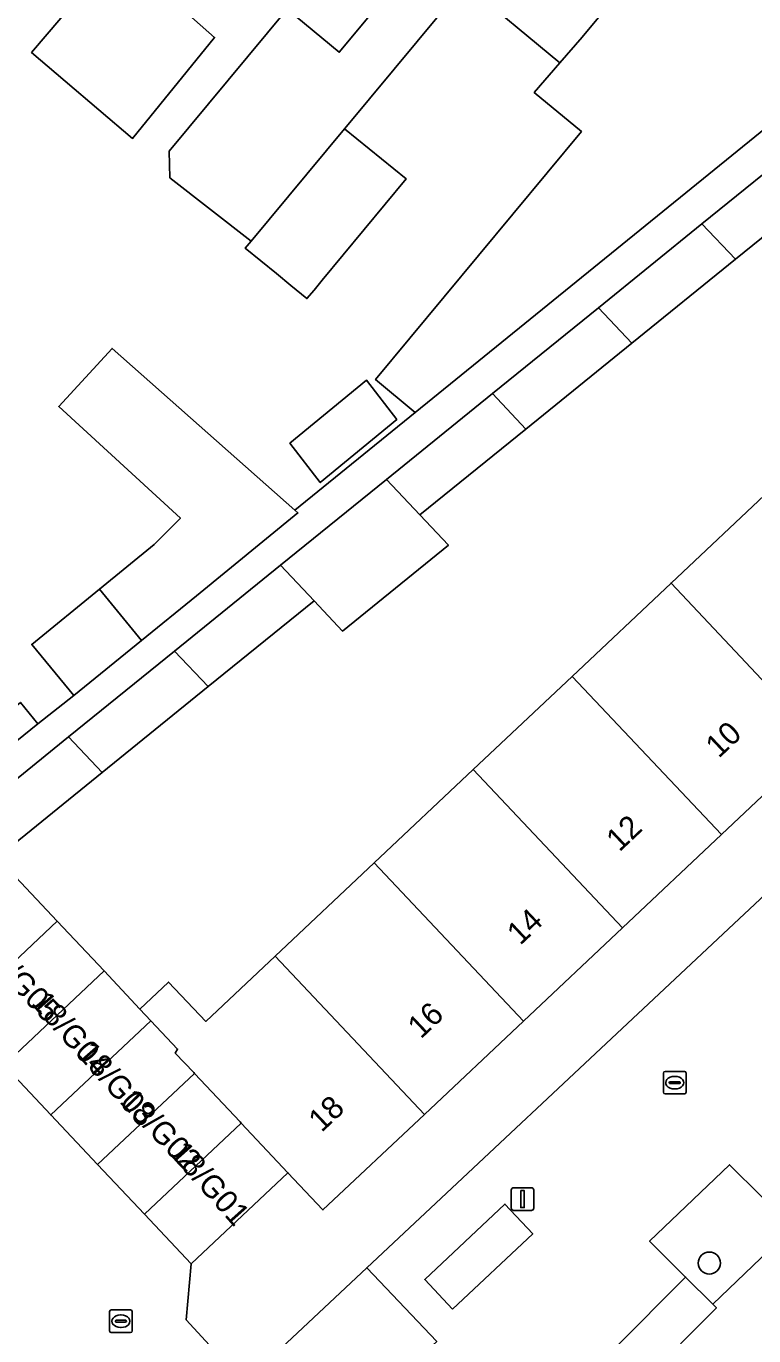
# Model space of a CAD drawing. Extents: x 161881 to 162523, y 381678 to 382381.
# Drawn here: x 162377 to 162409.2, y 381839.2 to 381897.2 of the extents above; entities that cross this region are included whole.
import ezdxf

# ---------------------------------------------------------------- set-up
doc = ezdxf.new("R2010")
doc.units = 0
for name, color, linetype in [('IMGEO_Boom', 7, 'Continuous'), ('IMGEO_Erf', 7, 'Continuous'), ('IMGEO_Groenvoorziening', 7, 'Continuous'), ('IMGEO_Kolk', 7, 'Continuous'), ('IMGEO_Lichtmast', 7, 'Continuous'), ('IMGEO_Pand', 7, 'Continuous'), ('IMGEO_Pand_nummerreeks', 7, 'Continuous'), ('IMGEO_Parkeervlak_open', 7, 'Continuous'), ('IMGEO_Rijbaan_lokaal_open', 7, 'Continuous'), ('IMGEO_Voetpad_open', 7, 'Continuous')]:
    doc.layers.add(name, color=color, linetype=linetype)

msp = doc.modelspace()

# ---------------------------------------------------------------- linework, layer by layer
at = {"layer": 'IMGEO_Boom'}
msp.add_circle((162407.229, 381842.384), 0.489, dxfattribs=at)
at = {"layer": 'IMGEO_Erf'}
for points in [[(162376.709, 381867.214), (162377.479, 381866.261), (162379.079, 381867.516), (162377.213, 381869.787), (162380.209, 381872.231), (162382.638, 381874.212), (162383.799, 381875.372), (162378.411, 381880.322), (162380.771, 381882.891), (162388.867, 381875.731), (162394.198, 381880.059), (162392.445, 381881.515), (162401.564, 381892.497), (162399.473, 381894.233), (162400.608, 381895.546), (162396.401, 381899.041), (162391.15, 381892.722), (162391.07, 381892.625), (162393.806, 381890.398), (162390.084, 381885.919), (162389.718, 381885.478), (162389.405, 381885.102), (162388.692, 381885.683), (162388.05, 381886.205), (162386.668, 381887.33), (162386.932, 381887.647), (162383.334, 381890.448), (162383.306, 381891.633), (162388.53, 381897.921), (162390.835, 381896.006), (162396.322, 381902.611)], [(162413.07, 381890.624), (162408.395, 381886.839), (162403.801, 381883.119), (162399.105, 381879.318), (162394.411, 381875.518), (162395.671, 381874.18), (162390.972, 381870.374), (162389.716, 381871.717), (162385.022, 381867.917), (162380.326, 381864.115), (162375.677, 381860.351)], [(162376.269, 381859.723), (162378.341, 381857.522), (162380.413, 381855.321), (162382.003, 381853.632), (162383.277, 381854.832), (162384.923, 381853.086), (162387.997, 381855.982), (162392.383, 381860.112), (162396.767, 381864.241), (162401.152, 381868.37), (162405.536, 381872.499), (162409.922, 381876.629)]]:
    msp.add_lwpolyline(points, dxfattribs=at)
for points in [[(162377.202, 381896.001), (162381.008, 381900.476), (162385.315, 381896.67), (162381.677, 381892.195)], [(162435.163, 381882.568), (162431.438, 381885.649), (162428.801, 381883.166), (162429.795, 381882.11), (162425.301, 381877.878), (162420.917, 381873.749), (162416.532, 381869.62), (162412.146, 381865.49), (162407.762, 381861.361), (162403.378, 381857.232), (162398.993, 381853.102), (162394.608, 381848.973), (162390.114, 381844.741), (162388.563, 381846.387), (162384.274, 381842.348), (162384.06, 381839.873), (162386.615, 381837.08), (162392.054, 381842.176)], [(162392.038, 381881.494), (162393.378, 381879.752), (162389.991, 381876.951), (162388.651, 381878.694)]]:
    msp.add_lwpolyline(points, close=True, dxfattribs=at)
at = {"layer": 'IMGEO_Groenvoorziening'}
msp.add_lwpolyline([(162410.925, 381843.958), (162408.119, 381846.74), (162404.579, 381843.352), (162406.177, 381841.768), (162407.385, 381840.57)], close=True, dxfattribs=at)
at = {"layer": 'IMGEO_Kolk'}
for p, q in [((162405.196, 381849.95), (162405.196, 381850.802)), ((162405.271, 381850.876), (162406.123, 381850.876)), ((162405.498, 381850.419), (162405.896, 381850.419)), ((162405.684, 381850.656), (162405.709, 381850.656)), ((162406.197, 381850.802), (162406.197, 381849.95)), ((162406.123, 381849.876), (162405.271, 381849.876)), ((162405.455, 381850.37), (162405.455, 381850.382)), ((162405.893, 381850.333), (162405.495, 381850.333)), ((162405.707, 381850.096), (162405.682, 381850.096)), ((162405.939, 381850.382), (162405.939, 381850.37)), ((162380.66, 381839.385), (162380.66, 381840.237)), ((162380.735, 381840.311), (162381.587, 381840.311)), ((162381.148, 381840.091), (162381.173, 381840.091)), ((162381.661, 381840.237), (162381.661, 381839.385)), ((162380.919, 381839.805), (162380.919, 381839.817)), ((162381.357, 381839.768), (162380.959, 381839.768)), ((162380.962, 381839.854), (162381.36, 381839.854)), ((162381.171, 381839.531), (162381.146, 381839.531)), ((162381.403, 381839.817), (162381.403, 381839.805)), ((162381.587, 381839.311), (162380.735, 381839.311))]:
    msp.add_line(p, q, dxfattribs=at)
for points in [[(162405.196, 381849.95), (162405.196, 381850.802)], [(162405.271, 381850.876), (162406.123, 381850.876)], [(162406.197, 381850.802), (162406.197, 381849.95)], [(162406.123, 381849.876), (162405.271, 381849.876)], [(162380.66, 381839.385), (162380.66, 381840.237)], [(162380.735, 381840.311), (162381.587, 381840.311)], [(162381.661, 381840.237), (162381.661, 381839.385)], [(162381.587, 381839.311), (162380.735, 381839.311)]]:
    msp.add_lwpolyline(points, dxfattribs=at)
for centre, radius, start, end in [((162405.273, 381850.8), 0.0765, 91.55205, 178.44795), ((162405.273, 381850.8), 0.0765, 91.55205, 178.44795), ((162405.495, 381850.379), 0.0403, 85.87752, 175.75265), ((162405.9, 381850.381), 0.0386, 1.73085, 96.63898), ((162406.121, 381850.8), 0.0765, 1.55205, 88.44795), ((162406.121, 381850.8), 0.0765, 1.55205, 88.44795), ((162405.273, 381849.952), 0.0765, 181.55205, 268.44795), ((162405.273, 381849.952), 0.0765, 181.55205, 268.44795), ((162405.492, 381850.369), 0.0366, 178.93798, 274.71019), ((162405.896, 381850.376), 0.043, 264.86636, 352.45326), ((162406.121, 381849.952), 0.0765, 271.55205, 358.44795), ((162406.121, 381849.952), 0.0765, 271.55205, 358.44795), ((162380.737, 381840.235), 0.0765, 91.55205, 178.44795), ((162380.737, 381840.235), 0.0765, 91.55205, 178.44795), ((162381.585, 381840.235), 0.0765, 1.55205, 88.44795), ((162381.585, 381840.235), 0.0765, 1.55205, 88.44795), ((162380.737, 381839.387), 0.0765, 181.55205, 268.44795), ((162380.737, 381839.387), 0.0765, 181.55205, 268.44795), ((162380.959, 381839.814), 0.0403, 85.87752, 175.75265), ((162380.956, 381839.804), 0.0366, 178.93798, 274.71019), ((162381.36, 381839.811), 0.043, 264.86636, 352.45326), ((162381.364, 381839.816), 0.0386, 1.73085, 96.63898), ((162381.585, 381839.387), 0.0765, 271.55205, 358.44795), ((162381.585, 381839.387), 0.0765, 271.55205, 358.44795)]:
    msp.add_arc(centre, radius, start, end, dxfattribs=at)
for centre, major_axis, ratio, start_param, end_param in [((162405.683, 381850.376), (-0.387, 0.002), 0.722429, 4.712389, 7.853982), ((162405.708, 381850.376), (-0.39, 0.002), 0.717154, 1.570796, 4.712389), ((162381.147, 381839.811), (-0.387, 0.002), 0.722429, 4.712389, 7.853982), ((162381.172, 381839.811), (-0.39, 0.002), 0.717154, 1.570796, 4.712389)]:
    msp.add_ellipse(centre, major_axis=major_axis, ratio=ratio, start_param=start_param, end_param=end_param, dxfattribs=at)
at = {"layer": 'IMGEO_Lichtmast'}
for p, q in [((162398.457, 381844.82), (162398.457, 381845.62)), ((162398.457, 381845.62), (162398.457, 381844.82)), ((162398.557, 381845.72), (162399.347, 381845.72)), ((162399.347, 381845.72), (162398.557, 381845.72)), ((162399.447, 381845.62), (162399.447, 381844.82)), ((162399.447, 381844.82), (162399.447, 381845.62)), ((162399.347, 381844.72), (162398.557, 381844.72)), ((162398.557, 381844.72), (162399.347, 381844.72))]:
    msp.add_line(p, q, dxfattribs=at)
msp.add_lwpolyline([(162398.877, 381845.595), (162399.027, 381845.595), (162399.027, 381844.845), (162398.877, 381844.845), (162398.877, 381845.595)], dxfattribs=at)
for centre, start, end in [((162398.557, 381845.62), 90, 180), ((162398.557, 381845.62), 90, 180), ((162399.347, 381845.62), 0, 90), ((162399.347, 381845.62), 360, 90), ((162398.557, 381844.82), 180, 270), ((162398.557, 381844.82), 180, 270), ((162399.347, 381844.82), 270, 0), ((162399.347, 381844.82), 270, 0)]:
    msp.add_arc(centre, 0.1, start, end, dxfattribs=at)
at = {"layer": 'IMGEO_Pand'}
for points in [[(162403.544, 381907.638), (162402.423, 381908.569), (162402.766, 381908.982), (162399.779, 381911.463), (162394.016, 381904.526), (162396.322, 381902.611), (162390.835, 381896.006), (162388.53, 381897.921), (162383.306, 381891.633), (162383.334, 381890.448), (162386.932, 381887.647), (162391.07, 381892.625), (162391.15, 381892.722), (162396.401, 381899.041), (162398.124, 381901.115)], [(162408.147, 381904.571), (162405.036, 381907.154), (162404.664, 381906.707), (162403.544, 381907.638), (162398.124, 381901.115), (162396.401, 381899.041), (162400.608, 381895.546), (162401.594, 381896.684)], [(162408.147, 381904.571), (162401.594, 381896.684), (162400.608, 381895.546), (162399.473, 381894.233), (162401.564, 381892.497), (162392.445, 381881.515), (162394.198, 381880.059), (162412.296, 381894.75), (162416.178, 381897.901)], [(162385.315, 381896.67), (162381.008, 381900.476), (162377.202, 381896.001), (162381.677, 381892.195)], [(162391.07, 381892.625), (162386.932, 381887.647), (162386.668, 381887.33), (162388.05, 381886.205), (162388.692, 381885.683), (162389.405, 381885.102), (162389.718, 381885.478), (162390.084, 381885.919), (162393.806, 381890.398)], [(162411.571, 381892.186), (162406.899, 381888.404), (162408.395, 381886.839), (162413.07, 381890.624)], [(162402.316, 381884.693), (162403.801, 381883.119), (162408.395, 381886.839), (162406.899, 381888.404)], [(162397.621, 381880.891), (162399.105, 381879.318), (162403.801, 381883.119), (162402.316, 381884.693)], [(162380.771, 381882.891), (162378.411, 381880.322), (162383.799, 381875.372), (162382.638, 381874.212), (162380.209, 381872.231), (162382.076, 381869.96), (162384.505, 381871.941), (162389.004, 381875.61), (162388.867, 381875.731)], [(162393.378, 381879.752), (162392.038, 381881.494), (162388.651, 381878.694), (162389.991, 381876.951)], [(162397.621, 381880.891), (162392.927, 381877.09), (162394.411, 381875.518), (162399.105, 381879.318)], [(162389.716, 381871.717), (162390.972, 381870.374), (162395.671, 381874.18), (162394.411, 381875.518), (162392.927, 381877.09), (162388.233, 381873.29)], [(162416.532, 381869.62), (162409.922, 381876.629), (162405.536, 381872.499), (162412.146, 381865.49)], [(162385.022, 381867.917), (162389.716, 381871.717), (162388.233, 381873.29), (162383.54, 381869.489)], [(162401.152, 381868.37), (162407.762, 381861.361), (162412.146, 381865.49), (162405.536, 381872.499)], [(162382.076, 381869.96), (162380.209, 381872.231), (162377.213, 381869.787), (162379.079, 381867.516)], [(162378.844, 381865.687), (162380.326, 381864.115), (162385.022, 381867.917), (162383.54, 381869.489)], [(162401.152, 381868.37), (162396.767, 381864.241), (162403.378, 381857.232), (162407.762, 381861.361)], [(162378.844, 381865.687), (162374.196, 381861.923), (162375.677, 381860.351), (162380.326, 381864.115)], [(162403.378, 381857.232), (162396.767, 381864.241), (162392.383, 381860.112), (162398.993, 381853.102)], [(162376.269, 381859.723), (162371.839, 381855.551), (162373.912, 381853.351), (162378.341, 381857.522)], [(162387.997, 381855.982), (162394.608, 381848.973), (162398.993, 381853.102), (162392.383, 381860.112)], [(162375.984, 381851.15), (162380.413, 381855.321), (162378.341, 381857.522), (162373.912, 381853.351)], [(162387.997, 381855.982), (162384.923, 381853.086), (162383.277, 381854.832), (162382.003, 381853.632), (162382.485, 381853.121), (162383.675, 381851.86), (162383.572, 381851.684), (162384.385, 381850.821), (162384.417, 381850.787), (162386.439, 381848.641), (162386.49, 381848.587), (162388.563, 381846.387), (162390.114, 381844.741), (162394.608, 381848.973)], [(162382.485, 381853.121), (162382.003, 381853.632), (162380.413, 381855.321), (162375.984, 381851.15), (162378.057, 381848.95)], [(162384.417, 381850.787), (162384.385, 381850.821), (162383.572, 381851.684), (162383.675, 381851.86), (162382.485, 381853.121), (162378.057, 381848.95), (162380.129, 381846.749)], [(162382.202, 381844.549), (162386.49, 381848.587), (162386.439, 381848.641), (162384.417, 381850.787), (162380.129, 381846.749)], [(162382.202, 381844.549), (162384.274, 381842.348), (162388.563, 381846.387), (162386.49, 381848.587)]]:
    msp.add_lwpolyline(points, close=True, dxfattribs=at)
at = {"layer": 'IMGEO_Parkeervlak_open'}
for points in [[(162395.857, 381840.35), (162399.404, 381843.687), (162398.17, 381844.999), (162394.623, 381841.662)], [(162392.054, 381842.176), (162386.615, 381837.08), (162389.619, 381833.842), (162395.155, 381838.906)], [(162407.385, 381840.57), (162406.177, 381841.768), (162403.017, 381838.581), (162404.386, 381837.224), (162407.546, 381840.411)]]:
    msp.add_lwpolyline(points, close=True, dxfattribs=at)
at = {"layer": 'IMGEO_Rijbaan_lokaal_open'}
msp.add_lwpolyline([(162438.012, 381880.192), (162435.163, 381882.568), (162392.054, 381842.176), (162395.155, 381838.906), (162389.619, 381833.842), (162386.615, 381837.08), (162383.149, 381833.811), (162386.007, 381830.578), (162380.347, 381825.575), (162377.552, 381828.547), (162340.037, 381793.265)], dxfattribs=at)
for points in [[(162384.274, 381842.348), (162382.202, 381844.549), (162380.129, 381846.749), (162378.057, 381848.95), (162375.984, 381851.15), (162373.912, 381853.351), (162371.839, 381855.551), (162369.767, 381857.752), (162363.974, 381852.179), (162366.04, 381849.985), (162368.105, 381847.792), (162370.171, 381845.598), (162372.237, 381843.405), (162374.285, 381841.229), (162376.367, 381839.019), (162378.448, 381836.809), (162380.574, 381836.724), (162383.149, 381833.811), (162386.615, 381837.08), (162384.06, 381839.873)], [(162403.017, 381838.581), (162406.177, 381841.768), (162404.579, 381843.352), (162408.119, 381846.74), (162410.925, 381843.958), (162407.385, 381840.57), (162407.546, 381840.411), (162404.386, 381837.224)], [(162395.857, 381840.35), (162394.623, 381841.662), (162398.17, 381844.999), (162399.404, 381843.687)]]:
    msp.add_lwpolyline(points, close=True, dxfattribs=at)
at = {"layer": 'IMGEO_Voetpad_open'}
msp.add_lwpolyline([(162374.196, 381861.923), (162378.844, 381865.687), (162383.54, 381869.489), (162388.233, 381873.29), (162392.927, 381877.09), (162397.621, 381880.891), (162402.316, 381884.693), (162406.899, 381888.404), (162411.571, 381892.186), (162416.589, 381896.25), (162417.532, 381897.014), (162416.178, 381897.901), (162412.296, 381894.75), (162394.198, 381880.059), (162388.867, 381875.731), (162389.004, 381875.61), (162384.505, 381871.941), (162382.076, 381869.96), (162379.079, 381867.516), (162377.479, 381866.261), (162364.887, 381856.08)], dxfattribs=at)
msp.add_lwpolyline([(162350.544, 381870.731), (162348.249, 381872.815), (162345.341, 381875.564), (162341.358, 381879.213), (162340.416, 381878.177), (162346.556, 381872.633), (162359.495, 381860.949), (162364.887, 381856.08), (162377.479, 381866.261), (162376.709, 381867.214), (162374.485, 381865.419), (162371.811, 381863.261), (162368.889, 381860.901), (162364.905, 381857.683), (162364.011, 381858.49), (162360.3, 381861.84)], close=True, dxfattribs=at)

# ---------------------------------------------------------------- texts
at = {"layer": 'IMGEO_Pand_nummerreeks'}
for s, rotation, p in [('10', 43.28127, (162407.646, 381864.714)), ('12', 43.28127, (162403.243, 381860.567)), ('14', 43.28127, (162398.847, 381856.427)), ('18/G05', 314.19307, (162374.824, 381856.111)), ('18/G04', 311.4762, (162377.153, 381853.875)), ('16', 43.28127, (162394.448, 381852.284)), ('18/G03', 311.24129, (162379.163, 381851.649)), ('18/G02', 313.76359, (162381.062, 381849.517)), ('18', 43.28123, (162390.052, 381848.145)), ('18/G01', 311.72951, (162383.285, 381847.223))]:
    msp.add_text(s, height=1, rotation=rotation, dxfattribs=at).set_placement(p)

doc.saveas('drawing.dxf')
